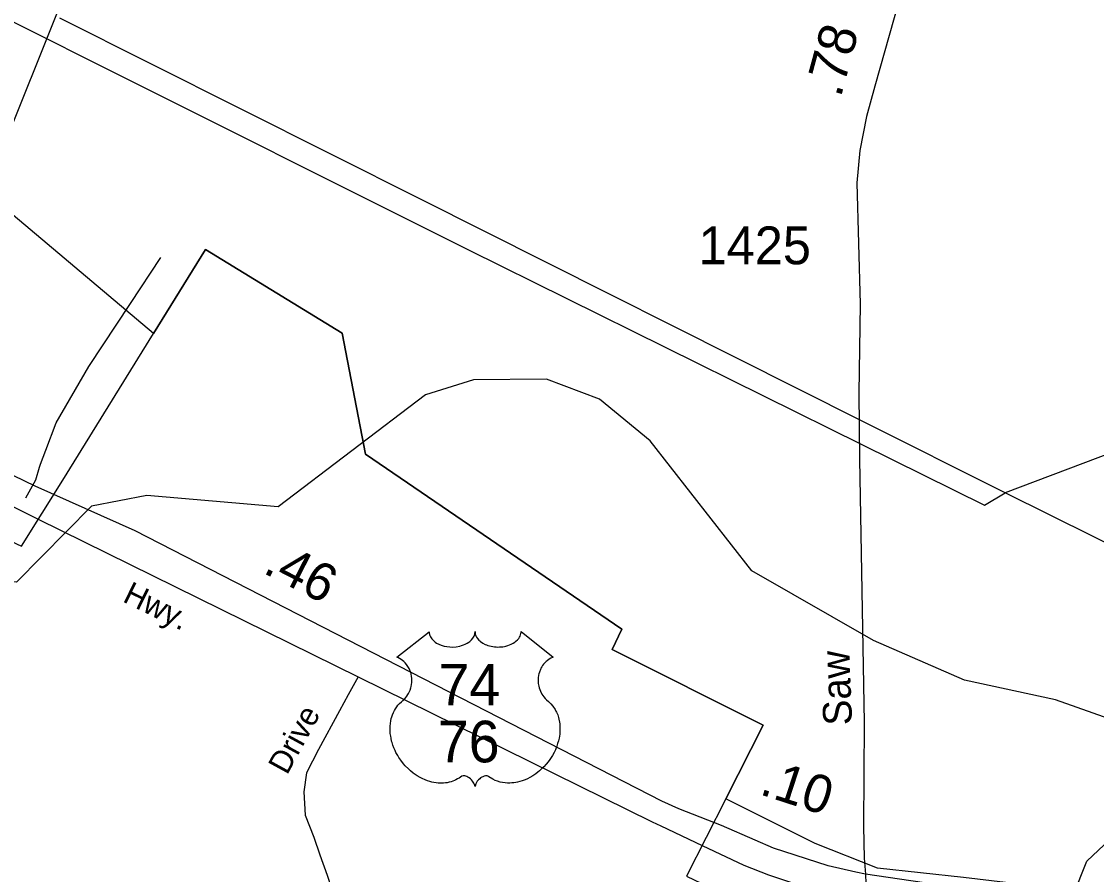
# Model space of a CAD drawing. Extents: x 2104537 to 2336408, y 34176 to 229611.
# Drawn here: x 2254165 to 2257720, y 196789 to 199609 of the extents above; entities that cross this region are included whole.
import ezdxf

# ---------------------------------------------------------------- set-up
doc = ezdxf.new("R2010")
doc.units = 0
for name, color, linetype in [('Exist Boundary Political City Limit New', 7, 'Continuous'), ('Exist Hydrographic Creek Single Shore', 7, 'Continuous'), ('Exist Hydrographic Misc Water Feature', 7, 'Continuous'), ('Exist Road Non-System Type 51', 7, 'Continuous'), ('Exist Road Non-System Type 51 Label', 7, 'Continuous'), ('Exist Road Primary US Divided Attributed', 7, 'Continuous'), ('Exist Road Primary US Label', 7, 'Continuous'), ('Exist Road Primary US Mileage Hundredths English Label', 7, 'Continuous'), ('Exist Road Primary US Shield CELL', 7, 'Continuous'), ('Exist Road Primary US Shield Number Label', 7, 'Continuous'), ('Exist Road Secondary Mileage Hundredths English Label', 7, 'Continuous'), ('Exist Road Secondary Type 51 Attributed', 7, 'Continuous'), ('Exist Road Secondary Type 51 Label', 7, 'Continuous'), ('Exist Road Secondary Type 51 Number Label', 7, 'Continuous'), ('Exist Utilities Electrical Transmission Line', 7, 'Continuous'), ('Map Preparation Boundary City Limit Buffer Line', 7, 'Continuous')]:
    doc.layers.add(name, color=color, linetype=linetype)

msp = doc.modelspace()

# ---------------------------------------------------------------- linework, layer by layer
at = {"layer": 'Exist Boundary Political City Limit New'}
for points in [[(2254602.2, 198577.4), (2254045.8, 199046.2), (2254853.5, 201059.1), (2256402.5, 200122), (2256558.8, 200495.9), (2255419.2, 201155.2), (2255075.5, 201080.5), (2254872.5, 201263.2), (2254924, 201379.7), (2255021, 201579.3), (2255142.2, 201809), (2255191.5, 201897.9), (2255314, 202079.2), (2255337.8, 202173.8), (2255385.5, 202365.2), (2255804.2, 204201), (2254007.5, 204976.1)], [(2262842.5, 200192.5), (2261366.2, 197772.7), (2261577, 197677.7), (2260763, 196442.2), (2260802.2, 196384.8), (2260862.2, 196311.2), (2260865.8, 196276.6), (2260817.5, 196273.6), (2260687.2, 196340.6), (2260589.5, 196380.7), (2260484.8, 196410.3), (2260197, 196442.9), (2259793.2, 196485.6), (2259224.8, 196551.9), (2258394, 196652.1), (2257678.2, 196731.8), (2257280, 196779.1), (2256995.8, 196809.4), (2256790.2, 196891.6), (2256494.5, 197038.7)], [(2254602.2, 198577.4), (2254774.2, 198855.3), (2255225.8, 198578.8), (2255303, 198178.2), (2256150, 197600.3), (2256118.8, 197532.2), (2256618.2, 197283), (2256494.5, 197038.7)], [(2256494.5, 197038.7), (2256618.2, 197283), (2256118.8, 197532.2), (2256150, 197600.3), (2255303, 198178.2), (2255225.8, 198578.8), (2254774.2, 198855.3), (2254602.2, 198577.4)], [(2253906.2, 197995.3), (2254165.5, 197874.8), (2254302, 198092.7), (2254602.2, 198577.4)], [(2256494.5, 197038.7), (2256364.8, 196783), (2256585.5, 196677.3), (2256673, 196635.5), (2257043.5, 196469), (2257338.8, 196340.6), (2257312.8, 196291), (2257293.5, 196254.1), (2256809.5, 195327.1), (2256412.5, 194566.7), (2256138.2, 194034.5), (2255283, 194024), (2255235, 194023.4), (2255283, 194408), (2254952, 193845.2), (2254422.2, 193712.7), (2253942.2, 193812)]]:
    msp.add_lwpolyline(points, dxfattribs=at)
at = {"layer": 'Exist Hydrographic Creek Single Shore'}
msp.add_lwpolyline([(2257554.7, 196498.2), (2257688.6, 196833.4), (2257936.8, 197068.1), (2257976.7, 197228)], dxfattribs=at)
at = {"layer": 'Exist Hydrographic Misc Water Feature'}
msp.add_lwpolyline([(2257976.7, 197228), (2257584.7, 197366.8), (2257283.7, 197431.8), (2256982.6, 197562.3), (2256580.7, 197793.2), (2256244.7, 198222.8), (2256076.7, 198360.5), (2255901.6, 198426.3), (2255659.7, 198424.5), (2255501.8, 198375), (2255013.7, 198004.1), (2254579.6, 198042), (2254396.7, 198006.2), (2254148.6, 197755.2), (2254040.6, 197763.9), (2251865.6, 198918.2), (2251519.7, 199088.4)], dxfattribs=at)
at = {"layer": 'Exist Road Non-System Type 51'}
for p, q in [((2254525.6, 198676.1), (2254626.4, 198828.6)), ((2254212.4, 198093.9), (2254225.1, 198135.7)), ((2254180, 198034.4), (2254212.4, 198093.9)), ((2255278.5, 197442.7), (2255246, 197383.3)), ((2255246, 197383.3), (2255216.7, 197329.9))]:
    msp.add_line(p, q, dxfattribs=at)
for points in [[(2254225.1, 198135.7), (2254228, 198144.9), (2254245.4, 198191.5), (2254280.3, 198281.7), (2254387.9, 198467.9), (2254525.6, 198676.1)], [(2255216.7, 197329.9), (2255147, 197202.3), (2255108.3, 197124.9), (2255098.6, 197062), (2255103.4, 196984.6), (2255132.4, 196912), (2255151.8, 196853.9), (2255176, 196786.2), (2255190.5, 196742.7), (2255176, 196694.3), (2255127.6, 196602.3), (2255064.7, 196481.4)]]:
    msp.add_lwpolyline(points, dxfattribs=at)
at = {"layer": 'Exist Road Primary US Divided Attributed'}
for points in [[(2256956.7, 196790), (2256924.7, 196796.5), (2256832.3, 196817.3), (2256652.3, 196875.8), (2256591.1, 196902.4), (2256480.1, 196951.1), (2256338.5, 197006.2), (2256282.6, 197031), (2254541.8, 197924.5), (2254210.5, 198073.2), (2253786.6, 198278.1), (2252185.6, 199073.8), (2250121.7, 200127.7), (2248768.8, 200789.1), (2247375.2, 201475.6), (2243675.2, 203270.8), (2243284.4, 203458.4), (2243017.1, 203588.4)], [(2242986.4, 203530.7), (2247394.3, 201340.7), (2248933.2, 200581.2), (2250061.9, 200025.4), (2252258.3, 198936.4), (2253668.1, 198237.8), (2254159.3, 197994.4), (2254220.9, 197964), (2255278.5, 197442.7), (2256250.7, 196963.5), (2256279.6, 196949.9), (2256416.4, 196885.1), (2256553.4, 196820.3), (2256635.4, 196787.9), (2256780.8, 196739.2), (2256905.8, 196709.8), (2256941.4, 196700.5), (2256960.1, 196697.4)], [(2260176.7, 196311.4), (2259597.7, 196392.1), (2259295.9, 196446.1), (2256956.7, 196790)]]:
    msp.add_lwpolyline(points, dxfattribs=at)
at = {"layer": 'Exist Road Primary US Shield CELL'}
msp.add_lwpolyline([(2255513, 197591.7), (2255513.3, 197587.3), (2255514.4, 197582.1), (2255515.2, 197579.4), (2255517.6, 197574.3), (2255521.7, 197568.2), (2255527.3, 197562.2), (2255533.6, 197557), (2255537.9, 197554.2), (2255545.1, 197550.3), (2255553.4, 197546.9), (2255562.5, 197544.3), (2255571.9, 197542.4), (2255582.1, 197541.2), (2255592.2, 197541), (2255603.1, 197541.9), (2255615.2, 197544.2), (2255620.8, 197545.6), (2255627, 197547.8), (2255632.8, 197550.2), (2255639.1, 197553.5), (2255644.2, 197556.8), (2255648.2, 197559.7), (2255653.8, 197565.1), (2255658.3, 197570.7), (2255660.2, 197573.8), (2255661.8, 197576.8), (2255664, 197583.3), (2255664.7, 197586.1), (2255665.1, 197592), (2255665.5, 197587), (2255666, 197583.9), (2255666.8, 197580.9), (2255668.1, 197577.7), (2255670.3, 197573.2), (2255672.8, 197569.4), (2255677.6, 197563.8), (2255680.5, 197561.1), (2255683.2, 197558.9), (2255690.4, 197553.9), (2255698.9, 197549.7), (2255703, 197547.8), (2255707.3, 197546.3), (2255712.7, 197544.7), (2255718.3, 197543.4), (2255723.8, 197542.4), (2255729.5, 197541.6), (2255735.2, 197541.2), (2255739.9, 197541), (2255745.7, 197541.1), (2255751, 197541.4), (2255756.5, 197542.1), (2255762.5, 197543.1), (2255767.4, 197544.1), (2255773.8, 197545.8), (2255779.5, 197547.9), (2255784.6, 197550.1), (2255791.2, 197553.5), (2255796.5, 197556.9), (2255800.4, 197560), (2255805.1, 197564.3), (2255809.5, 197569.4), (2255812.1, 197573.1), (2255813.9, 197576.9), (2255815.6, 197580.9), (2255816.6, 197585.2), (2255817.1, 197588.9), (2255817.2, 197592.1), (2255923.5, 197507.4), (2255921, 197506.4), (2255915.2, 197503.6), (2255910.6, 197500.9), (2255903.3, 197495.8), (2255900.2, 197492.9), (2255897, 197490), (2255894.2, 197486.9), (2255891.6, 197483.9), (2255888.5, 197479.6), (2255885.8, 197475.4), (2255883.1, 197470.6), (2255881.1, 197466.6), (2255877.8, 197458), (2255876.3, 197452.6), (2255875.3, 197448), (2255874, 197438.6), (2255873.7, 197434), (2255873.7, 197429.6), (2255873.9, 197424.9), (2255874.4, 197420.3), (2255875.2, 197415.6), (2255875.9, 197411.5), (2255877.3, 197406.4), (2255879.1, 197400.5), (2255881.5, 197394.8), (2255886.3, 197385.6), (2255892.6, 197376.1), (2255897, 197370.9), (2255901.4, 197366.3), (2255908, 197360.8), (2255911.5, 197357.7), (2255915.6, 197353.6), (2255922.3, 197345.9), (2255925, 197342.2), (2255927.7, 197338.1), (2255930.2, 197333.9), (2255932.7, 197329.4), (2255934.7, 197325.5), (2255938.5, 197316.4), (2255941.2, 197307.5), (2255942.4, 197302.9), (2255944.4, 197292.4), (2255945.2, 197287.3), (2255946, 197277.1), (2255946, 197264.8), (2255945.1, 197253.1), (2255942.9, 197239.5), (2255941.1, 197231.3), (2255938.3, 197221.8), (2255935.6, 197213.6), (2255930.7, 197201.5), (2255926.4, 197192.7), (2255920.8, 197182.4), (2255917, 197176.2), (2255912.5, 197169.5), (2255907, 197161.9), (2255900.4, 197153.7), (2255892.6, 197145.1), (2255886.2, 197138.8), (2255878, 197131.3), (2255872.9, 197127.2), (2255865.8, 197121.8), (2255856, 197115.3), (2255846.3, 197109.7), (2255838.1, 197105.5), (2255830.8, 197102.3), (2255821.4, 197098.8), (2255805.7, 197094.4), (2255800, 197093.2), (2255793.2, 197092.2), (2255786.9, 197091.6), (2255780.7, 197091.2), (2255772.5, 197091.2), (2255764.2, 197091.8), (2255756.4, 197093), (2255748.3, 197094.7), (2255739.9, 197097.2), (2255732.2, 197100.2), (2255724.4, 197104), (2255711.2, 197112.3), (2255707.5, 197114.3), (2255705.3, 197114.9), (2255700.2, 197115.1), (2255695.5, 197114.1), (2255690.6, 197112.2), (2255687.6, 197110.6), (2255683.7, 197108), (2255680.7, 197105.7), (2255677, 197102.2), (2255674.5, 197099.3), (2255672.6, 197097.1), (2255668.9, 197091.2), (2255667.6, 197088.5), (2255666.2, 197084.9), (2255665, 197079.6), (2255663.3, 197086.3), (2255661.4, 197090.7), (2255659.1, 197094.4), (2255656.8, 197097.7), (2255653.1, 197102), (2255649.7, 197105.2), (2255645.7, 197108.5), (2255641.5, 197111.1), (2255638, 197112.8), (2255634.9, 197114), (2255631.1, 197115), (2255627.9, 197115.2), (2255625.4, 197115.1), (2255621.8, 197114.3), (2255617, 197110.9), (2255612.5, 197107.7), (2255607.5, 197104.7), (2255601.6, 197101.5), (2255597.3, 197099.5), (2255592.1, 197097.5), (2255586.1, 197095.5), (2255579.6, 197093.8), (2255572.8, 197092.5), (2255566.9, 197091.5), (2255560.6, 197091), (2255554.9, 197090.8), (2255548.9, 197090.8), (2255543.4, 197091.3), (2255536.9, 197091.8), (2255528.9, 197093), (2255522.2, 197094.5), (2255515.2, 197096.4), (2255508, 197098.7), (2255500.2, 197101.6), (2255490.6, 197105.8), (2255483.8, 197109.3), (2255473.2, 197115.4), (2255460.8, 197124), (2255451.4, 197131.6), (2255444.6, 197137.8), (2255434.5, 197148.1), (2255428.5, 197154.8), (2255419.2, 197166.9), (2255413.2, 197175.6), (2255409.4, 197182), (2255403.7, 197192.3), (2255400.6, 197198.8), (2255396.6, 197208.2), (2255393.4, 197216.8), (2255390.8, 197225), (2255389.4, 197230.2), (2255387.4, 197239.3), (2255386.2, 197245.8), (2255385, 197254.6), (2255384.3, 197264), (2255384.2, 197272.6), (2255384.4, 197279.7), (2255385.2, 197288.1), (2255386.6, 197296.9), (2255388.3, 197304.5), (2255389.9, 197310), (2255392.1, 197316.7), (2255395.1, 197324), (2255398.6, 197331), (2255402, 197336.9), (2255406.2, 197343.2), (2255410.3, 197348.5), (2255415.8, 197354.4), (2255421.4, 197359.8), (2255426.6, 197364), (2255432.7, 197370), (2255435.9, 197373.7), (2255439.8, 197378.8), (2255442.9, 197383.5), (2255445.3, 197387.7), (2255448.5, 197393.9), (2255450.5, 197398.6), (2255452.9, 197405.7), (2255454.2, 197410.7), (2255455.4, 197417.2), (2255456.2, 197423.3), (2255456.6, 197430.9), (2255456.4, 197437.2), (2255455.5, 197444.5), (2255454.2, 197451.6), (2255452.5, 197457.7), (2255449.9, 197464.7), (2255447.4, 197469.9), (2255443.4, 197476.9), (2255438.8, 197483.3), (2255434.2, 197488.6), (2255429.5, 197493.3), (2255424.9, 197496.8), (2255420.6, 197499.9), (2255415.2, 197503.2), (2255410, 197505.8), (2255406.8, 197507.1)], close=True, dxfattribs=at)
at = {"layer": 'Exist Road Secondary Type 51 Attributed'}
for points in [[(2257406.3, 200835.2), (2257377.1, 200772.2), (2257211.9, 200191.2), (2256987.1, 199395.5), (2256959.8, 199295), (2256937.7, 199182.5), (2256927.5, 199075.2), (2256938.8, 198674.7), (2256934.3, 198380.7), (2256936, 198161.9), (2256951.6, 197291.5), (2256949.8, 196947.1), (2256952.3, 196843.1), (2256956.7, 196790)], [(2256956.7, 196790), (2256960.1, 196697.4)]]:
    msp.add_lwpolyline(points, dxfattribs=at)
at = {"layer": 'Exist Utilities Electrical Transmission Line'}
for p, q in [((2254260.8, 199546.4), (2254361.9, 199495.8)), ((2257417.6, 198050.9), (2256943.1, 198289.2))]:
    msp.add_line(p, q, dxfattribs=at)
for points in [[(2250805.9, 201279), (2252943.9, 200205.6), (2254260.8, 199546.4)], [(2256943.1, 198289.2), (2255486.5, 199020.7), (2254291.9, 199620.2)], [(2254361.9, 199495.8), (2255643.9, 198854.1), (2256944, 198211)], [(2259154.8, 198713.5), (2258436.2, 198435), (2257417.6, 198050.9)], [(2256944, 198211), (2257350, 198010.2), (2257417.6, 198050.9)], [(2259922.2, 196804.3), (2258742.4, 197393.8), (2257417.6, 198050.9)]]:
    msp.add_lwpolyline(points, dxfattribs=at)
at = {"layer": 'Map Preparation Boundary City Limit Buffer Line'}
for points in [[(2254602.2, 198577.4), (2254045.8, 199046.2), (2254853.5, 201059.1), (2256402.5, 200122), (2256558.8, 200495.9), (2255419.2, 201155.2), (2255075.5, 201080.5), (2254872.5, 201263.2), (2254924, 201379.7), (2255021, 201579.3), (2255142.2, 201809), (2255191.5, 201897.9), (2255314, 202079.2), (2255337.8, 202173.8), (2255385.5, 202365.2), (2255804.2, 204201), (2254007.5, 204976.1)], [(2262842.5, 200192.5), (2261366.2, 197772.7), (2261577, 197677.7), (2260763, 196442.2), (2260802.2, 196384.8), (2260862.2, 196311.2), (2260865.8, 196276.6), (2260817.5, 196273.6), (2260687.2, 196340.6), (2260589.5, 196380.7), (2260484.8, 196410.3), (2260197, 196442.9), (2259793.2, 196485.6), (2259224.8, 196551.9), (2258394, 196652.1), (2257678.2, 196731.8), (2257280, 196779.1), (2256995.8, 196809.4), (2256790.2, 196891.6), (2256494.5, 197038.7)], [(2254602.2, 198577.4), (2254774.2, 198855.3), (2255225.8, 198578.8), (2255303, 198178.2), (2256150, 197600.3), (2256118.8, 197532.2), (2256618.2, 197283), (2256494.5, 197038.7)], [(2256494.5, 197038.7), (2256618.2, 197283), (2256118.8, 197532.2), (2256150, 197600.3), (2255303, 198178.2), (2255225.8, 198578.8), (2254774.2, 198855.3), (2254602.2, 198577.4)], [(2253906.2, 197995.3), (2254165.5, 197874.8), (2254302, 198092.7), (2254602.2, 198577.4)], [(2256494.5, 197038.7), (2256364.8, 196783), (2256585.5, 196677.3), (2256673, 196635.5), (2257043.5, 196469), (2257338.8, 196340.6), (2257312.8, 196291), (2257293.5, 196254.1), (2256809.5, 195327.1), (2256412.5, 194566.7), (2256138.2, 194034.5), (2255283, 194024), (2255235, 194023.4), (2255283, 194408), (2254952, 193845.2), (2254422.2, 193712.7), (2253942.2, 193812)]]:
    msp.add_lwpolyline(points, dxfattribs=at)

# ---------------------------------------------------------------- texts
at = {"layer": 'Exist Road Non-System Type 51 Label'}
msp.add_text('Drive', height=75, rotation=61.3254, dxfattribs=at).set_placement((2255043.4, 197115.4))
at = {"layer": 'Exist Road Primary US Label'}
msp.add_text('Hwy.', height=75, rotation=333.762, dxfattribs=at).set_placement((2254496.4, 197692.4))
at = {"layer": 'Exist Road Primary US Mileage Hundredths English Label'}
for s, rotation, p in [('.46', 332.8301, (2254959.9, 197787.9)), ('.10', 341.9796, (2256602.1, 197055.2))]:
    msp.add_text(s, height=125, rotation=rotation, dxfattribs=at).set_placement(p)
at = {"layer": 'Exist Road Primary US Shield Number Label'}
for s, p in [('74', (2255544, 197347.7)), ('76', (2255541.8, 197159.7))]:
    msp.add_text(s, height=137.5, dxfattribs=at).set_placement(p)
at = {"layer": 'Exist Road Secondary Mileage Hundredths English Label'}
msp.add_text('.78', height=125, rotation=74.8336, dxfattribs=at).set_placement((2256874.1, 199354.4))
at = {"layer": 'Exist Road Secondary Type 51 Label'}
msp.add_text('Saw', height=95, rotation=92.2178, dxfattribs=at).set_placement((2256912.1, 197283.6))
at = {"layer": 'Exist Road Secondary Type 51 Number Label'}
msp.add_text('1425', height=125, dxfattribs=at).set_placement((2256404.1, 198806.3))

doc.saveas('drawing.dxf')
